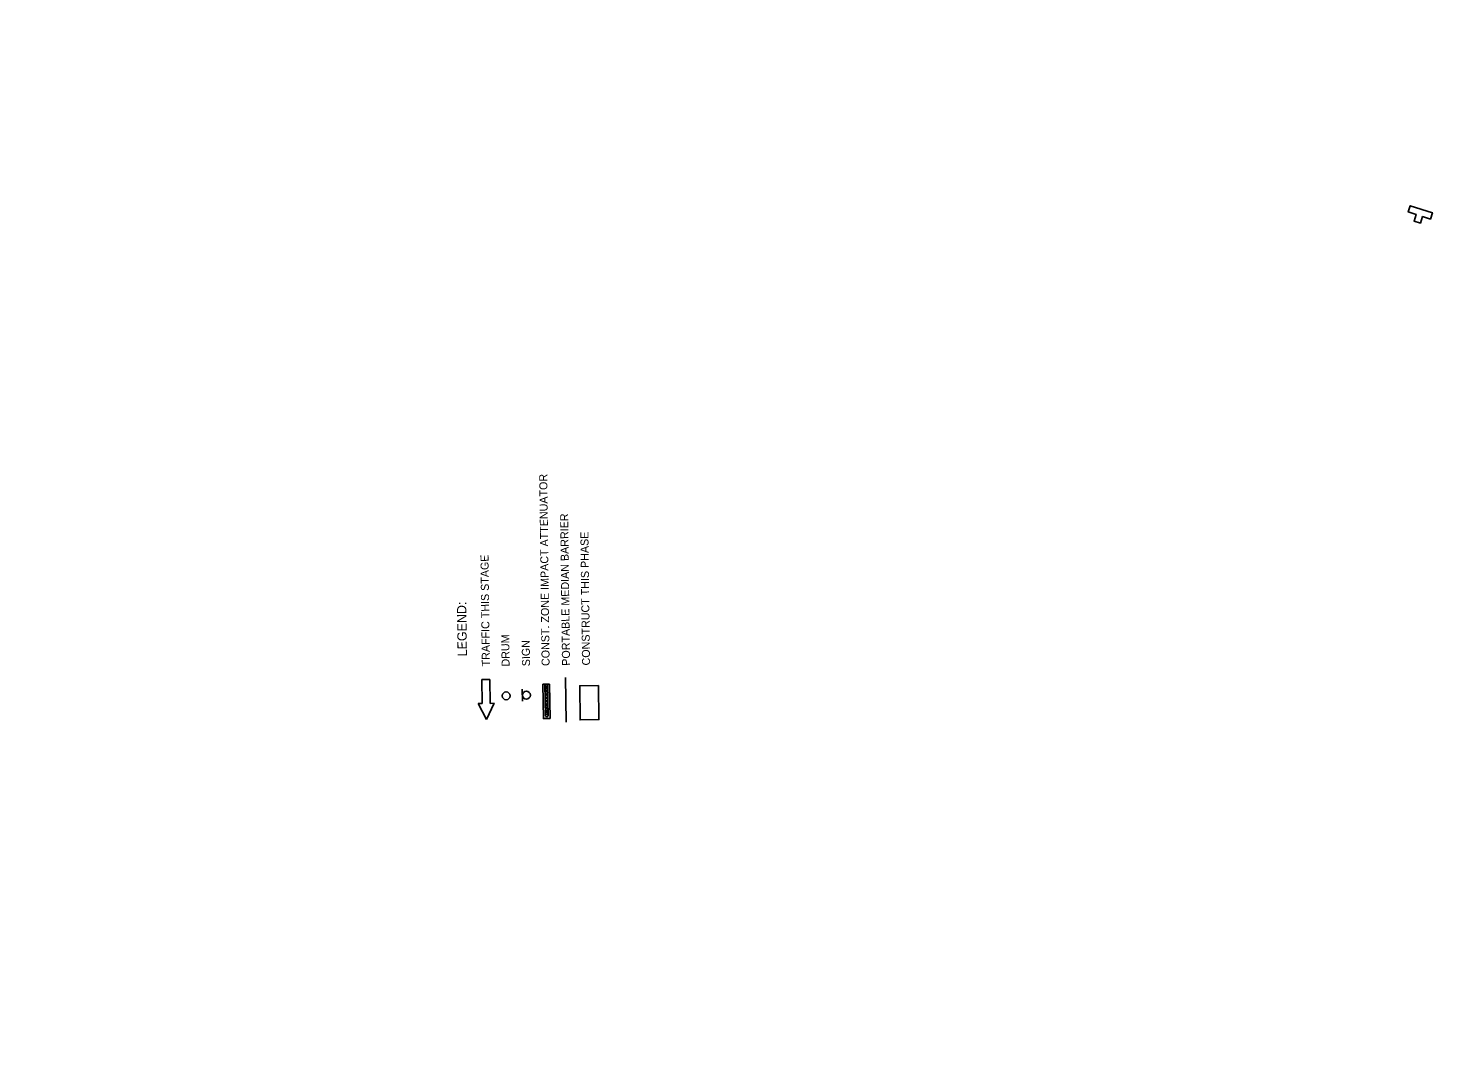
# Model space of a CAD drawing. Extents: x 2135767 to 2151731, y 141839 to 175894.
# Drawn here: x 2140193 to 2141258, y 169570 to 170330 of the extents above; entities that cross this region are included whole.
import ezdxf

# ---------------------------------------------------------------- set-up
doc = ezdxf.new("R2010")
doc.units = 0
for name, color, linetype in [('5', 7, 'Continuous'), ('Default', 7, 'Continuous'), ('PR_Attenuator', 7, 'Continuous'), ('PR_Attenuator_Pad', 7, 'Continuous'), ('PR_Phasing_Detour_1', 7, 'Continuous'), ('PR_Phasing_Traffic_Barrier_Temp_3', 7, 'Continuous'), ('PR_Phasing_Traffic_Control_Devices_1', 7, 'Continuous'), ('PR_Phasing_Traffic_Control_Devices_3', 7, 'Continuous'), ('PR_Shading_Pavement_Phase_3', 7, 'Continuous'), ('PR_Traffic_Control_Devices_Temp', 7, 'Continuous'), ('PR_Traffic_Striping_White_Temp', 7, 'Continuous'), ('PR_Txt', 7, 'Continuous')]:
    doc.layers.add(name, color=color, linetype=linetype)

# ---------------------------------------------------------------- blocks, each defined once
blk = doc.blocks.new('DIRAROW1')
at = {"layer": 'Default'}
for p, q in [((-76.2, 0), (-45.7, 15.2)), ((-45.7, -15.2), (-76.2, 0)), ((-45.7, 15.2), (-45.7, 7.6)), ((-45.7, 7.6), (0, 7.6)), ((0, 7.6), (0, -7.6)), ((0, -7.6), (-45.7, -7.6)), ((-45.7, -7.6), (-45.7, -15.2))]:
    blk.add_line(p, q, dxfattribs=at)
blk = doc.blocks.new('Impact_Attenuator')
at = {"layer": 'PR_Attenuator'}
for p, q in [((0, 1), (23.8, 1)), ((0, -1), (23.8, -1))]:
    blk.add_line(p, q, dxfattribs=at)
for centre in [(1.3, 0), (3.8, 0), (6.4, 0), (8.9, 0), (11.5, 0), (14, 0), (16.6, 0), (19.1, 0), (21.7, 0)]:
    blk.add_circle(centre, 0.95, dxfattribs=at)
blk.add_arc((23.3, 0), 1.15, 299.3808, 60.6192, dxfattribs=at)
at = {"layer": 'PR_Attenuator_Pad'}
blk.add_lwpolyline([(0, 2.5), (25.7, 2.5), (25.7, -2.5), (0, -2.5)], close=True, dxfattribs=at)
blk = doc.blocks.new('PR-TCSIGN_rev')
at = {"layer": 'Default'}
blk.add_lwpolyline([(-5.47, 0), (-1.58, 0), (-1.58, -3.22), (1.58, -3.22), (1.58, 0), (5.47, 0), (5.47, 3.06), (-5.47, 3.06)], close=True, dxfattribs=at)
blk.add_lwpolyline([(1.58, 0), (5.47, 0), (5.47, 3.06), (-5.47, 3.06), (-5.47, 0), (-1.58, 0), (-1.58, -3.22), (1.58, -3.22), (1.58, 0)], dxfattribs=at)

msp = doc.modelspace()

# ---------------------------------------------------------------- linework, layer by layer
at = {"layer": 'PR_Phasing_Detour_1'}
msp.add_circle((2140069.5, 171591.4), 4302.2, dxfattribs=at)
at = {"layer": 'PR_Phasing_Traffic_Barrier_Temp_3'}
msp.add_lwpolyline([(2140596, 169843.9), (2140596.4, 169810.4)], dxfattribs=at)
at = {"layer": 'PR_Phasing_Traffic_Control_Devices_1'}
msp.add_line((2140563.6, 169835.1), (2140563.8, 169826.1), dxfattribs=at)
msp.add_circle((2140566.7, 169830.7), 3, dxfattribs=at)
at = {"layer": 'PR_Phasing_Traffic_Control_Devices_3'}
msp.add_circle((2140551.5, 169830.2), 3, dxfattribs=at)
at = {"layer": 'PR_Shading_Pavement_Phase_3'}
msp.add_lwpolyline([(2140621, 169812.4), (2140620.7, 169837.9), (2140606.6, 169837.7), (2140606.9, 169812.2), (2140621, 169812.4)], dxfattribs=at)
at = {"layer": 'PR_Txt'}
msp.add_lwpolyline([(2140606.9, 169812.2), (2140606.6, 169837.7), (2140620.7, 169837.9), (2140621, 169812.4)], close=True, dxfattribs=at)

# ---------------------------------------------------------------- block references
at = {"layer": '5', "xscale": 0.39370000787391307, "yscale": 0.393700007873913, "rotation": 90.72540975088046}
msp.add_blockref('DIRAROW1', (2140536.3, 169842.5), dxfattribs=at)
at = {"layer": 'PR_Traffic_Control_Devices_Temp', "xscale": 1.5993550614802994, "yscale": -1.5993550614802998, "rotation": 162.3405041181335}
msp.add_blockref('PR-TCSIGN_rev', (2141236, 170190.2), dxfattribs=at)
at = {"layer": 'PR_Traffic_Striping_White_Temp', "rotation": -89.2663405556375}
msp.add_blockref('Impact_Attenuator', (2140581.6, 169838.9), dxfattribs=at)

# ---------------------------------------------------------------- texts
at = {"layer": '5'}
msp.add_text('LEGEND:', height=7, rotation=90.7254, dxfattribs=at).set_placement((2140522.1, 169859.8))
at = {"layer": 'PR_Txt'}
for s, p in [('CONST. ZONE IMPACT ATTENUATOR', (2140584.1, 169852.6)), ('PORTABLE MEDIAN BARRIER', (2140599.4, 169852.8)), ('CONSTRUCT THIS PHASE', (2140614.4, 169853)), ('TRAFFIC THIS STAGE', (2140539.3, 169852.3)), ('DRUM', (2140554.1, 169852.2)), ('SIGN', (2140569.4, 169852.4))]:
    msp.add_text(s, height=6, rotation=90.7254, dxfattribs=at).set_placement(p)

doc.saveas('drawing.dxf')
